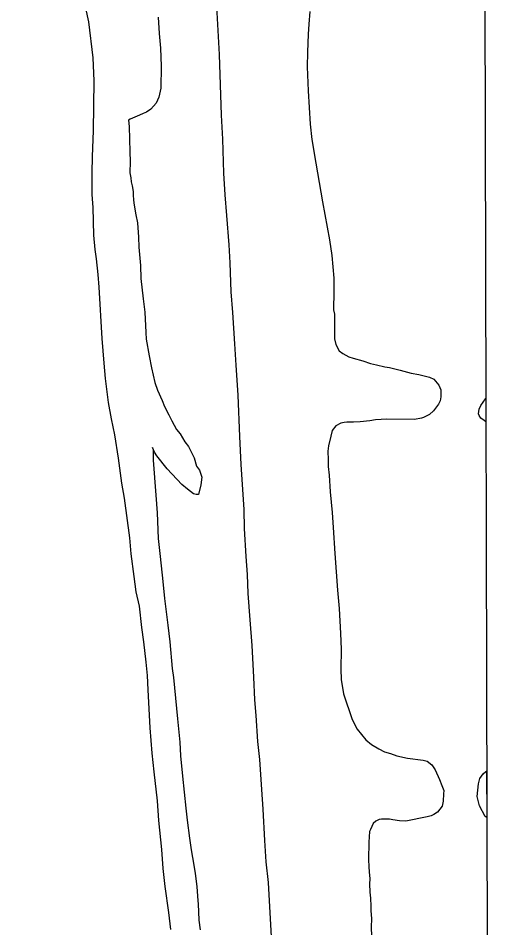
# Model space of a CAD drawing. Extents: x 3324104 to 3361979, y 612876 to 638273.
# Drawn here: x 3359266 to 3359808, y 627426 to 628439 of the extents above; entities that cross this region are included whole.
import ezdxf

# ---------------------------------------------------------------- set-up
doc = ezdxf.new("R2010")
doc.units = 0
doc.layers.add('V-GRID-FRAM', color=7, linetype='Continuous')
doc.layers.add('V-SITE-VEGE', color=7, linetype='Continuous')

msp = doc.modelspace()

# ---------------------------------------------------------------- linework, layer by layer
at = {"layer": 'V-GRID-FRAM'}
msp.add_lwpolyline([(3328194.1, 636440.7), (3359767.9, 636495.9), (3359807.6, 618312.1), (3328217.9, 618256.9), (3328194.1, 636440.7)], dxfattribs=at)
at = {"layer": 'V-SITE-VEGE'}
for p, q in [((3359489.7, 628398.5), (3359486.5, 628458.8)), ((3359344.4, 628435), (3359341, 628450)), ((3359590.3, 628446.5), (3359589.4, 628432.3)), ((3359421.3, 628440.3), (3359422.6, 628421.8)), ((3359349, 628394.8), (3359344.4, 628435)), ((3359589.4, 628432.3), (3359588.5, 628421.3)), ((3359422.6, 628421.8), (3359424, 628405.6)), ((3359588.5, 628421.3), (3359587.8, 628401.2)), ((3359424, 628405.6), (3359424.9, 628385.5)), ((3359492, 628331.1), (3359489.7, 628398.5)), ((3359587.8, 628401.2), (3359587.6, 628384.7)), ((3359350.2, 628369.1), (3359349, 628394.8)), ((3359424.9, 628385.5), (3359424.6, 628361.1)), ((3359587.6, 628384.7), (3359588.4, 628357.9)), ((3359349.6, 628313.6), (3359350.2, 628369.1)), ((3359424.6, 628361.1), (3359422.1, 628350.9)), ((3359588.4, 628357.9), (3359589.8, 628339.4)), ((3359422.1, 628350.9), (3359419.3, 628344.2)), ((3359413.3, 628337.6), (3359408.5, 628334.5)), ((3359419.3, 628344.2), (3359413.3, 628337.6)), ((3359589.8, 628339.4), (3359590.7, 628320.8)), ((3359390.3, 628326.5), (3359388.3, 628325.3)), ((3359388.3, 628325.3), (3359389, 628318.2)), ((3359400.6, 628331.1), (3359390.3, 628326.5)), ((3359404.6, 628333), (3359400.6, 628331.1)), ((3359408.5, 628334.5), (3359404.6, 628333)), ((3359493.6, 628304.3), (3359492, 628331.1)), ((3359389, 628318.2), (3359389.8, 628290.2)), ((3359590.7, 628320.8), (3359592.5, 628303.9)), ((3359348.4, 628284.9), (3359349.6, 628313.6)), ((3359494.7, 628266.5), (3359493.6, 628304.3)), ((3359592.5, 628303.9), (3359596.9, 628277.4)), ((3359347.8, 628266.7), (3359348.4, 628284.9)), ((3359389.8, 628290.2), (3359390.1, 628279.2)), ((3359390.1, 628279.2), (3359389.9, 628266.6)), ((3359596.9, 628277.4), (3359604.6, 628234.4)), ((3359347.9, 628242.7), (3359347.8, 628266.7)), ((3359389.9, 628266.6), (3359391.1, 628261.1)), ((3359496, 628242.1), (3359494.7, 628266.5)), ((3359391.1, 628261.1), (3359391.4, 628256.7)), ((3359391.4, 628256.7), (3359392.5, 628252.4)), ((3359392.5, 628252.4), (3359393.6, 628246.1)), ((3359393.6, 628246.1), (3359393.6, 628242.1)), ((3359348.9, 628228.1), (3359347.9, 628242.7)), ((3359393.6, 628242.1), (3359393.9, 628236.2)), ((3359393.9, 628236.2), (3359394.6, 628230.7)), ((3359498.1, 628219.2), (3359496, 628242.1)), ((3359604.6, 628234.4), (3359612.4, 628192.1)), ((3359349.7, 628197.4), (3359348.9, 628228.1)), ((3359394.6, 628230.7), (3359396.5, 628220)), ((3359396.5, 628220), (3359398.3, 628211)), ((3359500.4, 628186.4), (3359498.1, 628219.2)), ((3359398.3, 628211), (3359399.7, 628195.2)), ((3359351.1, 628181.2), (3359349.7, 628197.4)), ((3359399.7, 628195.2), (3359399.9, 628183.8)), ((3359399.9, 628183.8), (3359401.7, 628163.6)), ((3359501.8, 628166.3), (3359500.4, 628186.4)), ((3359612.4, 628192.1), (3359614.9, 628174.8)), ((3359352.9, 628170.9), (3359351.1, 628181.2)), ((3359614.9, 628174.8), (3359617, 628149.5)), ((3359354.7, 628153.6), (3359352.9, 628170.9)), ((3359401.7, 628163.6), (3359402.3, 628149.1)), ((3359502.9, 628134), (3359501.8, 628166.3)), ((3359355.7, 628139.4), (3359354.7, 628153.6)), ((3359402.3, 628149.1), (3359404.7, 628126.2)), ((3359617, 628149.5), (3359617.2, 628134.6)), ((3359358.9, 628082.2), (3359355.7, 628139.4)), ((3359504.6, 628111.2), (3359502.9, 628134)), ((3359617.2, 628134.6), (3359616.9, 628114.1)), ((3359404.7, 628126.2), (3359406.5, 628111.6)), ((3359616.9, 628114.1), (3359617.7, 628109.4)), ((3359406.5, 628111.6), (3359407.8, 628088.7)), ((3359506.9, 628076.1), (3359504.6, 628111.2)), ((3359617.7, 628109.4), (3359618, 628106.2)), ((3359618, 628106.2), (3359617.7, 628081.8)), ((3359361.3, 628054.6), (3359358.9, 628082.2)), ((3359407.8, 628088.7), (3359408.1, 628081.6)), ((3359408.1, 628081.6), (3359411.4, 628062.7)), ((3359617.7, 628081.8), (3359619.2, 628075.5)), ((3359508.2, 628052.4), (3359506.9, 628076.1)), ((3359619.2, 628075.5), (3359623.1, 628068.3)), ((3359411.4, 628062.7), (3359414, 628049.6)), ((3359623.1, 628068.3), (3359627, 628065.5)), ((3359627, 628065.5), (3359634, 628061.9)), ((3359634, 628061.9), (3359638.7, 628060.2)), ((3359362.7, 628037.7), (3359361.3, 628054.6)), ((3359510.6, 628018.9), (3359508.2, 628052.4)), ((3359638.7, 628060.2), (3359649.3, 628057.3)), ((3359649.3, 628057.3), (3359658, 628054.5)), ((3359658, 628054.5), (3359664.6, 628052.8)), ((3359664.6, 628052.8), (3359674.1, 628050.7)), ((3359414, 628049.6), (3359417.8, 628033)), ((3359674.1, 628050.7), (3359679.2, 628049.9)), ((3359679.2, 628049.9), (3359691, 628047)), ((3359691, 628047), (3359703.1, 628043.7)), ((3359703.1, 628043.7), (3359711.8, 628042)), ((3359711.8, 628042), (3359723.6, 628039.1)), ((3359366.3, 628010.8), (3359362.7, 628037.7)), ((3359417.8, 628033), (3359420.8, 628024.7)), ((3359723.6, 628039.1), (3359728.6, 628036.7)), ((3359728.6, 628036.7), (3359734.1, 628030.3)), ((3359420.8, 628024.7), (3359425.8, 628013.2)), ((3359734.1, 628030.3), (3359736.4, 628025.1)), ((3359736.4, 628025.1), (3359736.3, 628017.3)), ((3359369.6, 627992.7), (3359366.3, 628010.8)), ((3359425.8, 628013.2), (3359428.5, 628006.5)), ((3359512.4, 627973.2), (3359510.6, 628018.9)), ((3359735.4, 628012.9), (3359733.8, 628009)), ((3359736.3, 628017.3), (3359735.4, 628012.9)), ((3359780.7, 628007.7), (3359785.9, 628015.1)), ((3359785.9, 628015.1), (3359786.4, 628015.6)), ((3359786.4, 628015.6), (3359786.4, 627989.5)), ((3359428.5, 628006.5), (3359433.5, 627997)), ((3359728.2, 628001.6), (3359723.8, 627997.7)), ((3359733.8, 628009), (3359728.2, 628001.6)), ((3359778.2, 627998.2), (3359779, 628003.3)), ((3359779, 628003.3), (3359780.7, 628007.7)), ((3359373.3, 627974.9), (3359369.6, 627992.7)), ((3359433.5, 627997), (3359436.5, 627990.3)), ((3359436.5, 627990.3), (3359441.9, 627980.7)), ((3359657.2, 627990.3), (3359646.5, 627989.2)), ((3359663.5, 627991.4), (3359657.2, 627990.3)), ((3359676.1, 627992.4), (3359663.5, 627991.4)), ((3359706.8, 627992), (3359676.1, 627992.4)), ((3359714.7, 627993.5), (3359706.8, 627992)), ((3359717.1, 627994.3), (3359714.7, 627993.5)), ((3359723.8, 627997.7), (3359717.1, 627994.3)), ((3359779, 627996.3), (3359778.2, 627998.2)), ((3359780.9, 627993.5), (3359779, 627996.3)), ((3359784.4, 627990.7), (3359780.9, 627993.5)), ((3359786.4, 627989.5), (3359784.4, 627990.7)), ((3359441.9, 627980.7), (3359445.8, 627976)), ((3359619.3, 627984.8), (3359615.3, 627979.8)), ((3359624.8, 627987.9), (3359619.3, 627984.8)), ((3359628.8, 627988.7), (3359624.8, 627987.9)), ((3359631.5, 627989), (3359628.8, 627988.7)), ((3359639, 627988.9), (3359631.5, 627989)), ((3359646.5, 627989.2), (3359639, 627988.9)), ((3359377.3, 627948.8), (3359373.3, 627974.9)), ((3359445.8, 627976), (3359451.2, 627967.2)), ((3359513.9, 627942), (3359512.4, 627973.2)), ((3359613.6, 627973.5), (3359611.1, 627962.5)), ((3359615.3, 627979.8), (3359613.6, 627973.5)), ((3359417.2, 627955.4), (3359415.3, 627960.6)), ((3359415.3, 627960.6), (3359415.7, 627957.8)), ((3359451.2, 627967.2), (3359455.1, 627961.7)), ((3359455.1, 627961.7), (3359461.6, 627949.4)), ((3359611.1, 627962.5), (3359610.6, 627956.6)), ((3359415.7, 627957.8), (3359415.9, 627946.8)), ((3359419.9, 627951.5), (3359417.2, 627955.4)), ((3359431.5, 627937.1), (3359419.9, 627951.5)), ((3359610.6, 627956.6), (3359610.9, 627947.1)), ((3359380.9, 627921.2), (3359377.3, 627948.8)), ((3359415.9, 627946.8), (3359419, 627907.8)), ((3359461.6, 627949.4), (3359464.3, 627939.9)), ((3359464.3, 627939.9), (3359467.4, 627935.5)), ((3359517.3, 627891.6), (3359513.9, 627942)), ((3359610.9, 627947.1), (3359610.8, 627939.6)), ((3359610.8, 627939.6), (3359611.9, 627929.8)), ((3359447.9, 627919.6), (3359431.5, 627937.1)), ((3359467.4, 627935.5), (3359470, 627927.6)), ((3359611.9, 627929.8), (3359613.2, 627911.2)), ((3359383.9, 627904.3), (3359380.9, 627921.2)), ((3359454.1, 627914.4), (3359447.9, 627919.6)), ((3359469.1, 627919.3), (3359466.3, 627908.3)), ((3359470, 627927.6), (3359469.1, 627919.3)), ((3359460.7, 627909.2), (3359454.1, 627914.4)), ((3359463.9, 627908.4), (3359460.7, 627909.2)), ((3359613.2, 627911.2), (3359615.3, 627888.4)), ((3359390, 627860.1), (3359383.9, 627904.3)), ((3359419, 627907.8), (3359420.3, 627888)), ((3359466.3, 627908.3), (3359463.9, 627908.4)), ((3359517.8, 627870.7), (3359517.3, 627891.6)), ((3359420.3, 627888), (3359421.5, 627859.3)), ((3359615.3, 627888.4), (3359616.3, 627871.8)), ((3359519.4, 627839.5), (3359517.8, 627870.7)), ((3359616.3, 627871.8), (3359618.3, 627842.6)), ((3359391.4, 627842.3), (3359390, 627860.1)), ((3359421.5, 627859.3), (3359423.6, 627839.5)), ((3359394.6, 627817.1), (3359391.4, 627842.3)), ((3359423.6, 627839.5), (3359426.8, 627811.5)), ((3359521.1, 627819.4), (3359519.4, 627839.5)), ((3359618.3, 627842.6), (3359621.3, 627802)), ((3359521.6, 627798.1), (3359521.1, 627819.4)), ((3359397.1, 627800.1), (3359394.6, 627817.1)), ((3359426.8, 627811.5), (3359428.6, 627792.6)), ((3359400.5, 627783.9), (3359397.1, 627800.1)), ((3359524, 627768.6), (3359521.6, 627798.1)), ((3359621.3, 627802), (3359623, 627781.5)), ((3359428.6, 627792.6), (3359432.1, 627763)), ((3359403.3, 627760.2), (3359400.5, 627783.9)), ((3359623, 627781.5), (3359624.7, 627753.5)), ((3359526, 627740.2), (3359524, 627768.6)), ((3359405.5, 627744.4), (3359403.3, 627760.2)), ((3359432.1, 627763), (3359434.3, 627744.1)), ((3359624.7, 627753.5), (3359625.2, 627736.2)), ((3359408, 627721.6), (3359405.5, 627744.4)), ((3359434.3, 627744.1), (3359437, 627714.5)), ((3359527.9, 627705.1), (3359526, 627740.2)), ((3359625.2, 627736.2), (3359625, 627713.7)), ((3359409.4, 627706.6), (3359408, 627721.6)), ((3359410.4, 627690.8), (3359409.4, 627706.6)), ((3359437, 627714.5), (3359438.5, 627704.6)), ((3359625, 627713.7), (3359625.2, 627702.3)), ((3359438.5, 627704.6), (3359443.1, 627658.5)), ((3359529.2, 627679.5), (3359527.9, 627705.1)), ((3359625.2, 627702.3), (3359627.8, 627686.5)), ((3359412.6, 627648.6), (3359410.4, 627690.8)), ((3359627.8, 627686.5), (3359637.7, 627657.6)), ((3359530.6, 627662.1), (3359529.2, 627679.5)), ((3359443.1, 627658.5), (3359445.5, 627632.4)), ((3359532.6, 627633.3), (3359530.6, 627662.1)), ((3359637.7, 627657.6), (3359643, 627646.9)), ((3359414.6, 627620.2), (3359412.6, 627648.6)), ((3359643, 627646.9), (3359652.7, 627635)), ((3359445.5, 627632.4), (3359446.5, 627617.1)), ((3359534.7, 627613.2), (3359532.6, 627633.3)), ((3359652.7, 627635), (3359659, 627629.8)), ((3359659, 627629.8), (3359667.2, 627625)), ((3359417.1, 627599.3), (3359414.6, 627620.2)), ((3359446.5, 627617.1), (3359448.6, 627594.6)), ((3359667.2, 627625), (3359673.5, 627621.7)), ((3359673.5, 627621.7), (3359680.1, 627619.7)), ((3359680.1, 627619.7), (3359687.2, 627617.2)), ((3359687.2, 627617.2), (3359699, 627614.7)), ((3359537, 627579.7), (3359534.7, 627613.2)), ((3359699, 627614.7), (3359716.7, 627612.5)), ((3359716.7, 627612.5), (3359721, 627611.3)), ((3359721, 627611.3), (3359726.1, 627607.3)), ((3359726.1, 627607.3), (3359729.9, 627601.7)), ((3359420.6, 627567), (3359417.1, 627599.3)), ((3359729.9, 627601.7), (3359734.9, 627591)), ((3359779.8, 627592), (3359783.5, 627597.1)), ((3359783.5, 627597.1), (3359786.6, 627599.8)), ((3359786.6, 627599.8), (3359787.3, 627600.2)), ((3359787.3, 627600.2), (3359787.4, 627548.7)), ((3359448.6, 627594.6), (3359452.1, 627559.1)), ((3359734.9, 627591), (3359737.6, 627584.3)), ((3359776.8, 627572), (3359778.2, 627586.2)), ((3359778.2, 627586.2), (3359779.8, 627592)), ((3359538.3, 627558), (3359537, 627579.7)), ((3359737.6, 627584.3), (3359739.5, 627578.8)), ((3359739.4, 627574.8), (3359739, 627566.9)), ((3359739.5, 627578.8), (3359739.4, 627574.8)), ((3359422.3, 627545.3), (3359420.6, 627567)), ((3359739, 627566.9), (3359737.7, 627561.1)), ((3359779.5, 627561.7), (3359776.8, 627572)), ((3359452.1, 627559.1), (3359453.9, 627545.7)), ((3359540.2, 627522.9), (3359538.3, 627558)), ((3359737.7, 627561.1), (3359732.5, 627554.4)), ((3359785.6, 627549.8), (3359779.5, 627561.7)), ((3359425.5, 627512.9), (3359422.3, 627545.3)), ((3359453.9, 627545.7), (3359456.4, 627525.5)), ((3359663.8, 627544.6), (3359661, 627541.9)), ((3359667.8, 627546.2), (3359663.8, 627544.6)), ((3359670.2, 627546.9), (3359667.8, 627546.2)), ((3359679.2, 627546.8), (3359670.2, 627546.9)), ((3359682.8, 627546), (3359679.2, 627546.8)), ((3359690.2, 627544.7), (3359682.8, 627546)), ((3359697.3, 627544.6), (3359690.2, 627544.7)), ((3359721, 627549.4), (3359697.3, 627544.6)), ((3359725.4, 627550.6), (3359721, 627549.4)), ((3359728.5, 627552.1), (3359725.4, 627550.6)), ((3359732.5, 627554.4), (3359728.5, 627552.1)), ((3359787.4, 627548.7), (3359785.6, 627549.8)), ((3359657.8, 627535.3), (3359657, 627532.9)), ((3359661, 627541.9), (3359657.8, 627535.3)), ((3359456.4, 627525.5), (3359458.2, 627512.5)), ((3359657, 627532.9), (3359656, 627521.1)), ((3359541.9, 627499.3), (3359540.2, 627522.9)), ((3359656, 627521.1), (3359655.8, 627501.8)), ((3359427.2, 627491.6), (3359425.5, 627512.9)), ((3359458.2, 627512.5), (3359461.1, 627495.6)), ((3359461.1, 627495.6), (3359462.6, 627486.1)), ((3359544.4, 627476), (3359541.9, 627499.3)), ((3359655.8, 627501.8), (3359656.1, 627493.5)), ((3359429.3, 627471.9), (3359427.2, 627491.6)), ((3359462.6, 627486.1), (3359464.4, 627471.9)), ((3359656.1, 627493.5), (3359656.4, 627488)), ((3359656.4, 627488), (3359657.1, 627480.1)), ((3359548.9, 627393.6), (3359544.4, 627476)), ((3359657.1, 627480.1), (3359657, 627474.6)), ((3359657, 627474.6), (3359657.3, 627465.5)), ((3359433.3, 627442.7), (3359429.3, 627471.9)), ((3359464.4, 627471.9), (3359465.7, 627455.7)), ((3359657.3, 627465.5), (3359658, 627458.8)), ((3359465.7, 627455.7), (3359466.1, 627452.5)), ((3359658, 627458.8), (3359658.3, 627449.8)), ((3359466.1, 627452.5), (3359466.7, 627434.4)), ((3359658.3, 627449.8), (3359658.3, 627445)), ((3359658.3, 627445), (3359658.9, 627435.6)), ((3359435.4, 627423.8), (3359433.3, 627442.7)), ((3359466.7, 627434.4), (3359468.1, 627423.4)), ((3359658.9, 627435.6), (3359658.8, 627426.9)), ((3359658.8, 627426.9), (3359659.1, 627415.9))]:
    msp.add_line(p, q, dxfattribs=at)

doc.saveas('drawing.dxf')
